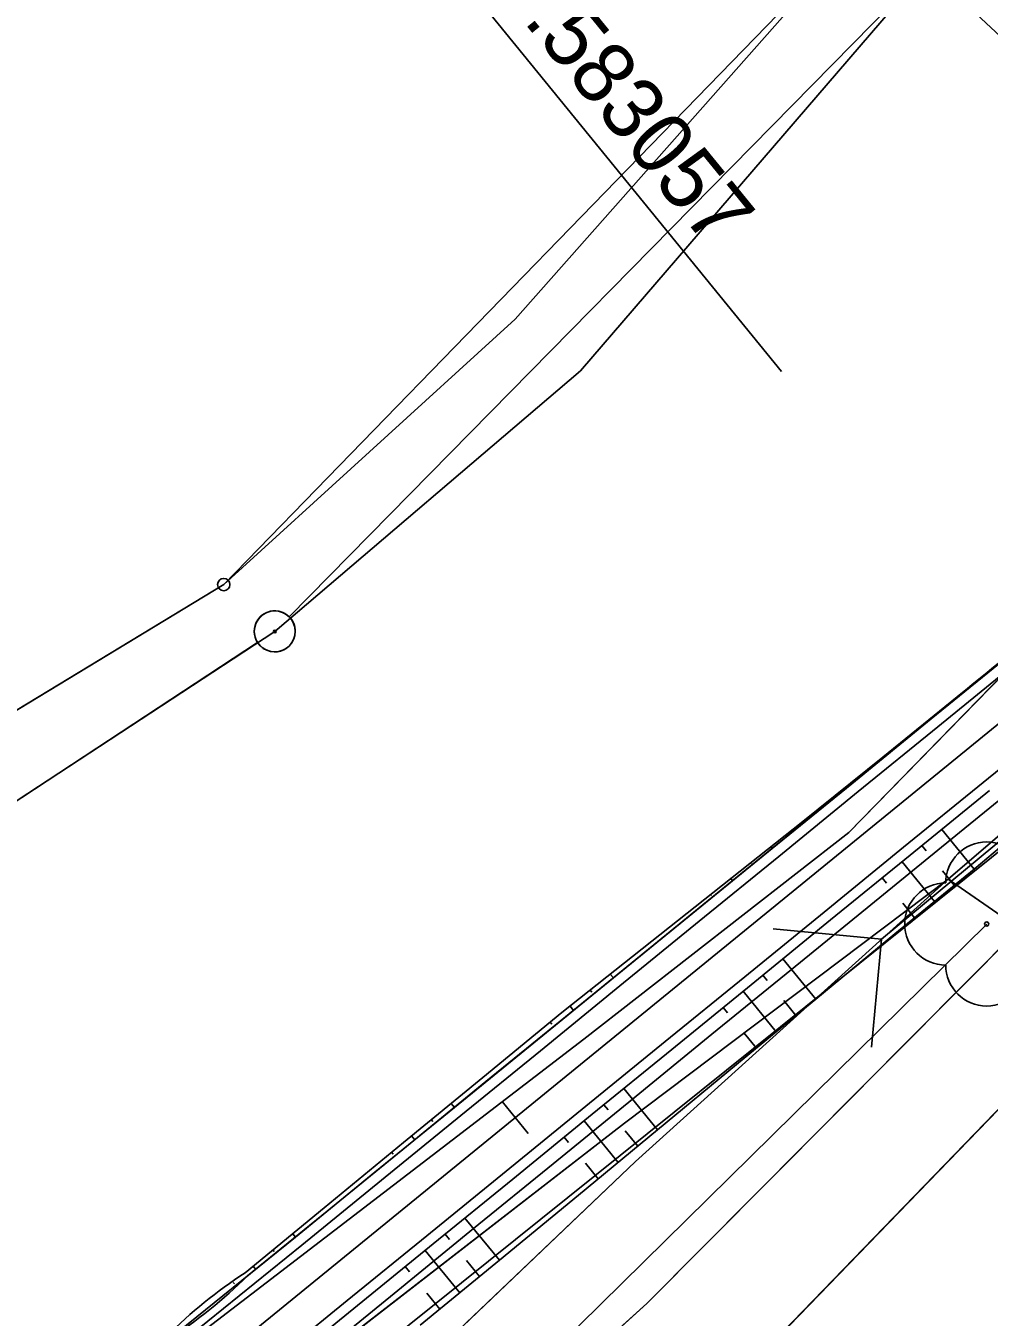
# Model space of a CAD drawing. Extents: x -495905 to -478420, y -1113297 to -1107716.
# Drawn here: x -479535.1 to -479488.2, y -1111411.9 to -1111348.9 of the extents above; entities that cross this region are included whole.
import ezdxf

# ---------------------------------------------------------------- set-up
doc = ezdxf.new("R2010")
doc.units = 0
for name, color, linetype in [('03_PC_OBJEKTY_NÁVRH', 7, 'Continuous'), ('03_PC_OBJEKTY_NÁVRH_PR', 7, 'Continuous'), ('C5_HATCH_SLOPE_L', 7, 'Continuous'), ('C5_HATCH_SLOPE_R', 7, 'Continuous'), ('C5_HLBODY', 7, 'Continuous'), ('C5_HRANA_TELESO', 7, 'Continuous'), ('C5_KORUNA', 7, 'Continuous'), ('C5_OSA', 7, 'Continuous'), ('C5_PRIKOP', 7, 'Continuous'), ('C5_STANICENI', 7, 'Continuous'), ('C5_ZPEVKRAJ', 7, 'Continuous'), ('ttp', 7, 'Continuous'), ('VODNÍ PLOCHY', 7, 'Continuous'), ('zamereni', 7, 'Continuous'), ('ZELEN MIMO LES', 7, 'Continuous')]:
    doc.layers.add(name, color=color, linetype=linetype)

msp = doc.modelspace()

# ---------------------------------------------------------------- linework, layer by layer
at = {"layer": '03_PC_OBJEKTY_NÁVRH'}
for points in [[(-479493.401, -1111393.482), (-479483.776, -1111385.506)], [(-479498.681, -1111392.987), (-479493.401, -1111393.482), (-479493.896, -1111398.762)]]:
    msp.add_lwpolyline(points, dxfattribs=at)
at = {"layer": '03_PC_OBJEKTY_NÁVRH_PR'}
msp.add_lwpolyline([(-479531.54, -1111424.41), (-479474.18, -1111378.38), (-479432.34, -1111317.36), (-479343.997, -1111211.554), (-479353.502, -1111203.437), (-479247.26, -1111064.93), (-479015.8, -1110808.69), (-478957.84, -1110729.54), (-478938.65, -1110719.95), (-478881.29, -1110714.35), (-478867.9, -1110714.75)], dxfattribs=at)
at = {"layer": 'C5_HATCH_SLOPE_L'}
for p, q in [((-479490.973, -1111382.747), (-479491.003, -1111382.711)), ((-479491.96, -1111383.514), (-479491.973, -1111383.499)), ((-479491.942, -1111383.537), (-479491.945, -1111383.533)), ((-479492.911, -1111384.326), (-479492.942, -1111384.288)), ((-479493.899, -1111385.092), (-479493.912, -1111385.076)), ((-479493.88, -1111385.116), (-479493.883, -1111385.112)), ((-479498.725, -1111389.065), (-479498.793, -1111388.98)), ((-479499.736, -1111389.802), (-479499.773, -1111389.757)), ((-479499.694, -1111389.854), (-479499.697, -1111389.85)), ((-479500.663, -1111390.644), (-479500.753, -1111390.533)), ((-479501.686, -1111391.368), (-479501.733, -1111391.31)), ((-479501.632, -1111391.434), (-479501.635, -1111391.43)), ((-479506.476, -1111395.382), (-479506.631, -1111395.192)), ((-479507.528, -1111396.07), (-479507.605, -1111395.976)), ((-479507.445, -1111396.172), (-479507.448, -1111396.168)), ((-479508.414, -1111396.962), (-479508.58, -1111396.759)), ((-479509.472, -1111397.643), (-479509.554, -1111397.542)), ((-479509.383, -1111397.751), (-479509.387, -1111397.748)), ((-479514.228, -1111401.7), (-479514.393, -1111401.498)), ((-479515.281, -1111402.386), (-479515.359, -1111402.291)), ((-479515.197, -1111402.49), (-479515.2, -1111402.486)), ((-479516.166, -1111403.279), (-479516.325, -1111403.084)), ((-479517.216, -1111403.97), (-479517.291, -1111403.878)), ((-479517.135, -1111404.069), (-479517.138, -1111404.065)), ((-479521.98, -1111408.018), (-479522.114, -1111407.852)), ((-479523.018, -1111408.722), (-479523.081, -1111408.645)), ((-479522.949, -1111408.807), (-479522.952, -1111408.803)), ((-479523.917, -1111409.597), (-479524.047, -1111409.438)), ((-479524.953, -1111410.305), (-479525.013, -1111410.231)), ((-479524.886, -1111410.387), (-479524.89, -1111410.383))]:
    msp.add_line(p, q, dxfattribs=at)
at = {"layer": 'C5_HATCH_SLOPE_R'}
for p, q in [((-479490.462, -1111388.136), (-479488.887, -1111390.068)), ((-479491.431, -1111388.925), (-479491.22, -1111389.184)), ((-479492.4, -1111389.715), (-479490.822, -1111391.651)), ((-479490.432, -1111390.151), (-479489.854, -1111390.86)), ((-479493.369, -1111390.505), (-479493.158, -1111390.763)), ((-479492.368, -1111391.732), (-479491.789, -1111392.443)), ((-479498.213, -1111394.453), (-479496.61, -1111396.42)), ((-479499.182, -1111395.243), (-479498.971, -1111395.502)), ((-479500.151, -1111396.033), (-479498.538, -1111398.012)), ((-479498.168, -1111396.488), (-479497.574, -1111397.216)), ((-479501.12, -1111396.822), (-479500.91, -1111397.08)), ((-479500.1, -1111398.074), (-479499.502, -1111398.808)), ((-479505.965, -1111400.771), (-479504.32, -1111402.79)), ((-479506.934, -1111401.561), (-479506.724, -1111401.819)), ((-479507.903, -1111402.35), (-479506.249, -1111404.38)), ((-479505.898, -1111402.831), (-479505.284, -1111403.585)), ((-479508.872, -1111403.14), (-479508.662, -1111403.398)), ((-479507.832, -1111404.416), (-479507.213, -1111405.175)), ((-479513.717, -1111407.089), (-479512.038, -1111409.149)), ((-479514.686, -1111407.878), (-479514.476, -1111408.136)), ((-479515.655, -1111408.668), (-479513.97, -1111410.735)), ((-479513.635, -1111409.168), (-479513.004, -1111409.942)), ((-479516.624, -1111409.458), (-479516.414, -1111409.716)), ((-479515.57, -1111410.751), (-479514.936, -1111411.528))]:
    msp.add_line(p, q, dxfattribs=at)
at = {"layer": 'C5_HLBODY'}
msp.add_line((-479517.036, -1111342.776), (-479498.273, -1111365.798), dxfattribs=at)
at = {"layer": 'C5_HRANA_TELESO'}
for p, q in [((-479493.335, -1111384.61), (-479489.455, -1111381.456)), ((-479497.23, -1111387.745), (-479493.335, -1111384.61)), ((-479488.887, -1111390.068), (-479485.051, -1111386.86)), ((-479501.149, -1111390.851), (-479497.23, -1111387.745)), ((-479492.757, -1111393.234), (-479488.887, -1111390.068)), ((-479505.069, -1111393.957), (-479501.149, -1111390.851)), ((-479496.61, -1111396.42), (-479492.757, -1111393.234)), ((-479508.987, -1111397.063), (-479505.069, -1111393.957)), ((-479500.466, -1111399.604), (-479496.61, -1111396.42)), ((-479512.851, -1111400.236), (-479508.987, -1111397.063)), ((-479504.32, -1111402.79), (-479500.466, -1111399.604)), ((-479516.716, -1111403.409), (-479512.851, -1111400.236)), ((-479508.178, -1111405.971), (-479504.32, -1111402.79)), ((-479520.574, -1111406.589), (-479516.716, -1111403.409)), ((-479512.038, -1111409.149), (-479508.178, -1111405.971)), ((-479524.439, -1111409.762), (-479520.574, -1111406.589)), ((-479515.903, -1111412.321), (-479512.038, -1111409.149))]:
    msp.add_line(p, q, dxfattribs=at)
for centre, radius, start, end in [((-479635.445, -1111199.681), 233.142, 308.769, 309.98411), ((-479511.469, -1111429.697), 23.782, 123.04731, 134.89268)]:
    msp.add_arc(centre, radius, start, end, dxfattribs=at)
at = {"layer": 'C5_KORUNA'}
for p, q in [((-479490.973, -1111382.747), (-479487.097, -1111379.588)), ((-479494.849, -1111385.906), (-479490.973, -1111382.747)), ((-479498.725, -1111389.065), (-479494.849, -1111385.906)), ((-479492.006, -1111389.394), (-479488.13, -1111386.235)), ((-479502.601, -1111392.223), (-479498.725, -1111389.065)), ((-479495.882, -1111392.553), (-479492.006, -1111389.394)), ((-479506.476, -1111395.382), (-479502.601, -1111392.223)), ((-479499.758, -1111395.712), (-479495.882, -1111392.553)), ((-479510.352, -1111398.541), (-479506.476, -1111395.382)), ((-479503.633, -1111398.871), (-479499.758, -1111395.712)), ((-479514.228, -1111401.7), (-479510.352, -1111398.541)), ((-479507.509, -1111402.029), (-479503.633, -1111398.871)), ((-479518.104, -1111404.859), (-479514.228, -1111401.7)), ((-479511.385, -1111405.188), (-479507.509, -1111402.029)), ((-479521.98, -1111408.018), (-479518.104, -1111404.859)), ((-479515.261, -1111408.347), (-479511.385, -1111405.188)), ((-479528.143, -1111412.997), (-479521.98, -1111408.018)), ((-479519.137, -1111411.506), (-479515.261, -1111408.347)), ((-479525.433, -1111416.589), (-479519.137, -1111411.506))]:
    msp.add_line(p, q, dxfattribs=at)
at = {"layer": 'C5_OSA'}
msp.add_line((-479525.993, -1111414.191), (-479485.638, -1111381.301), dxfattribs=at)
at = {"layer": 'C5_PRIKOP'}
for p, q in [((-479493.311, -1111384.64), (-479489.435, -1111381.481)), ((-479497.187, -1111387.798), (-479493.311, -1111384.64)), ((-479490.041, -1111388.652), (-479486.165, -1111385.494)), ((-479501.063, -1111390.957), (-479497.187, -1111387.798)), ((-479493.917, -1111391.811), (-479490.041, -1111388.652)), ((-479504.939, -1111394.116), (-479501.063, -1111390.957)), ((-479497.792, -1111394.97), (-479493.917, -1111391.811)), ((-479508.814, -1111397.275), (-479504.939, -1111394.116)), ((-479501.668, -1111398.129), (-479497.792, -1111394.97)), ((-479512.69, -1111400.434), (-479508.814, -1111397.275)), ((-479505.544, -1111401.288), (-479501.668, -1111398.129)), ((-479516.566, -1111403.593), (-479512.69, -1111400.434)), ((-479509.42, -1111404.446), (-479505.544, -1111401.288)), ((-479520.442, -1111406.751), (-479516.566, -1111403.593)), ((-479513.296, -1111407.605), (-479509.42, -1111404.446)), ((-479524.318, -1111409.91), (-479520.442, -1111406.751)), ((-479517.172, -1111410.764), (-479513.296, -1111407.605)), ((-479521.047, -1111413.923), (-479517.172, -1111410.764))]:
    msp.add_line(p, q, dxfattribs=at)
for centre, radius, start, end in [((-479635.693, -1111199.821), 233.22, 308.83829, 310.05316), ((-479541.106, -1111392.942), 23.87, 302.87752, 314.69529)]:
    msp.add_arc(centre, radius, start, end, dxfattribs=at)
at = {"layer": 'C5_STANICENI'}
msp.add_line((-479510.631, -1111402.961), (-479511.894, -1111401.41), dxfattribs=at)
at = {"layer": 'C5_ZPEVKRAJ'}
for p, q in [((-479490.657, -1111383.135), (-479486.781, -1111379.976)), ((-479488.446, -1111385.848), (-479484.57, -1111382.689)), ((-479494.533, -1111386.293), (-479490.657, -1111383.135)), ((-479492.322, -1111389.007), (-479488.446, -1111385.848)), ((-479498.409, -1111389.452), (-479494.533, -1111386.293)), ((-479496.198, -1111392.165), (-479492.322, -1111389.007)), ((-479502.285, -1111392.611), (-479498.409, -1111389.452)), ((-479500.073, -1111395.324), (-479496.198, -1111392.165)), ((-479506.16, -1111395.77), (-479502.285, -1111392.611)), ((-479503.949, -1111398.483), (-479500.073, -1111395.324)), ((-479510.036, -1111398.929), (-479506.16, -1111395.77)), ((-479507.825, -1111401.642), (-479503.949, -1111398.483)), ((-479513.912, -1111402.087), (-479510.036, -1111398.929)), ((-479511.701, -1111404.801), (-479507.825, -1111401.642)), ((-479517.788, -1111405.246), (-479513.912, -1111402.087)), ((-479515.577, -1111407.959), (-479511.701, -1111404.801)), ((-479521.664, -1111408.405), (-479517.788, -1111405.246)), ((-479519.453, -1111411.118), (-479515.577, -1111407.959)), ((-479527.841, -1111413.396), (-479521.664, -1111408.405)), ((-479525.734, -1111416.19), (-479519.453, -1111411.118))]:
    msp.add_line(p, q, dxfattribs=at)
at = {"layer": 'ttp'}
for points in [[(-479389.66, -1111329.58), (-479411.38, -1111336.5), (-479426.61, -1111343.58), (-479446.94, -1111356.2), (-479479.01, -1111393.01), (-479482.44, -1111396.35), (-479499.2, -1111413.67), (-479511.82, -1111432.33), (-479536.69, -1111439.84), (-479519.72, -1111460.26), (-479465.67, -1111521.25), (-479440.83, -1111548.98), (-479424.93, -1111568.31), (-479394.69, -1111526.21)], [(-479674.545, -1111507.162), (-479664.17, -1111496.13), (-479642.97, -1111479.31), (-479632.3, -1111470.33), (-479621.67, -1111458.84), (-479608.24, -1111447.6), (-479597.3, -1111440.18), (-479584.05, -1111434.01), (-479571.14, -1111430.67), (-479553.29, -1111426.12), (-479540.84, -1111421.91), (-479534.37, -1111418.65), (-479507.92, -1111398.36), (-479494.99, -1111388.29), (-479481.09, -1111374.03), (-479472.9, -1111363.16), (-479490.439, -1111346.802)], [(-479491.871, -1111346.833), (-479522.289, -1111377.767)], [(-479523.826, -1111379.029), (-479541.374, -1111390.551)]]:
    msp.add_lwpolyline(points, dxfattribs=at)
for start, end in [(0, 45.48207), (213.28921, 0)]:
    msp.add_arc((-479522.99, -1111378.48), 1, start, end, dxfattribs=at)
at = {"layer": 'VODNÍ PLOCHY'}
msp.add_lwpolyline([(-479715.95, -1111559.84), (-479705.9, -1111550.01), (-479686.32, -1111523.12), (-479678.47, -1111506.3), (-479649.94, -1111446.95), (-479631.7, -1111424.73), (-479615.49, -1111414.94), (-479544.51, -1111387.73), (-479525.48, -1111376.2), (-479494.51, -1111344.32), (-479482.26, -1111323.84), (-479473.65, -1111303.61), (-479466.19, -1111271.71), (-479459.029, -1111241.243)], dxfattribs=at)
at = {"layer": 'zamereni'}
for p, q in [((-479511.27, -1111363.25), (-479494.51, -1111344.32)), ((-479491.17, -1111346.12), (-479508.08, -1111365.77)), ((-479525.48, -1111376.2), (-479511.27, -1111363.25)), ((-479522.99, -1111378.48), (-479508.08, -1111365.77)), ((-479481.09, -1111374.03), (-479494.99, -1111388.29)), ((-479544.51, -1111387.73), (-479525.48, -1111376.2)), ((-479522.99, -1111378.48), (-479542.21, -1111391.1)), ((-479486.72, -1111387.61), (-479490.15, -1111390.57)), ((-479494.99, -1111388.29), (-479507.92, -1111398.36)), ((-479505.94, -1111402.47), (-479490.15, -1111390.57)), ((-479490.15, -1111390.57), (-479505.39, -1111404.33)), ((-479490.15, -1111390.57), (-479486.67, -1111392.97)), ((-479488.27, -1111392.75), (-479514.71, -1111418.79)), ((-479488.27, -1111392.75), (-479488.27, -1111392.75)), ((-479486.67, -1111392.97), (-479504.84, -1111411.26)), ((-479482.44, -1111396.35), (-479499.2, -1111413.67)), ((-479507.92, -1111398.36), (-479534.37, -1111418.65)), ((-479532.2, -1111422.82), (-479505.94, -1111402.47)), ((-479505.39, -1111404.33), (-479530.21, -1111427.97)), ((-479504.84, -1111411.26), (-479529.87, -1111433.85))]:
    msp.add_line(p, q, dxfattribs=at)
for centre, radius in [((-479525.48, -1111376.2), 0.3), ((-479522.99, -1111378.48), 1), ((-479522.99, -1111378.48), 0.0655), ((-479488.27, -1111392.75), 0.1)]:
    msp.add_circle(centre, radius, dxfattribs=at)
for centre, start, end in [((-479488.27, -1111390.75), 0, 180), ((-479490.27, -1111392.75), 90, 270), ((-479488.27, -1111394.75), 180, 0)]:
    msp.add_arc(centre, 2, start, end, dxfattribs=at)
at = {"layer": 'ZELEN MIMO LES'}
for points in [[(-479459.029, -1111241.243), (-479466.19, -1111271.71), (-479473.65, -1111303.61), (-479482.26, -1111323.84), (-479494.51, -1111344.32), (-479525.48, -1111376.2), (-479544.51, -1111387.73), (-479615.49, -1111414.94), (-479631.7, -1111424.73), (-479649.94, -1111446.95), (-479678.47, -1111506.3), (-479686.32, -1111523.12), (-479675.819, -1111508.698)], [(-479522.289, -1111377.767), (-479491.871, -1111346.833)], [(-479541.374, -1111390.551), (-479523.826, -1111379.029)], [(-479552.82, -1111430.5), (-479536.33, -1111430.88), (-479530.21, -1111427.97), (-479505.39, -1111404.33), (-479490.15, -1111390.57), (-479505.94, -1111402.47), (-479532.2, -1111422.82), (-479538.81, -1111426.4), (-479552.82, -1111430.5)], [(-479529.87, -1111433.85), (-479504.84, -1111411.26), (-479486.67, -1111392.97), (-479490.15, -1111390.57), (-479505.39, -1111404.33), (-479530.21, -1111427.97)], [(-479538.77, -1111437.14), (-479536.69, -1111439.84), (-479511.82, -1111432.33), (-479499.2, -1111413.67), (-479482.44, -1111396.35), (-479486.67, -1111392.97), (-479504.84, -1111411.26), (-479529.87, -1111433.85), (-479538.77, -1111437.14)]]:
    msp.add_lwpolyline(points, dxfattribs=at)
for start, end in [(45.48207, 180), (180, 213.28921)]:
    msp.add_arc((-479522.99, -1111378.48), 1, start, end, dxfattribs=at)

# ---------------------------------------------------------------- texts
at = {"layer": 'C5_HLBODY'}
msp.add_text('TK 0.583057', height=3, rotation=309.18016, dxfattribs=at).set_placement((-479516.261, -1111342.143))

doc.saveas('drawing.dxf')
